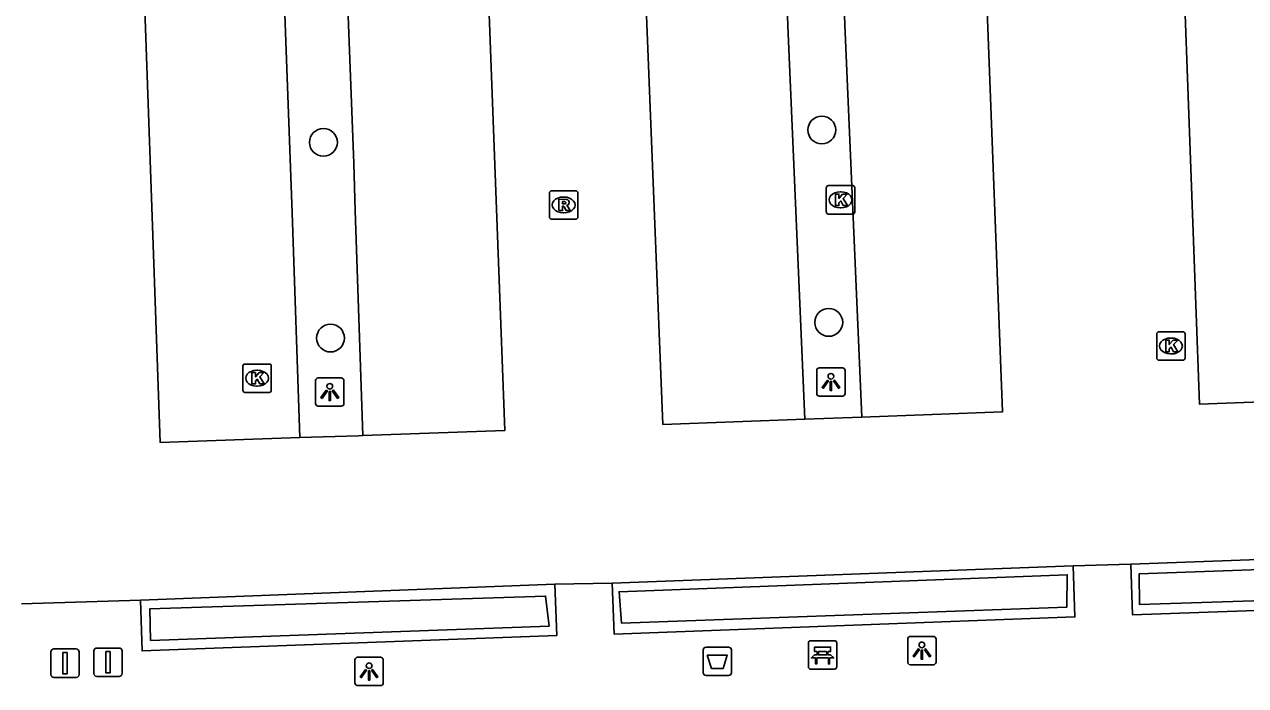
# Model space of a CAD drawing. Extents: x 160557 to 161245, y 385330 to 386505.
# Drawn here: x 161006.75 to 161049.69, y 386238.77 to 386262.03 of the extents above; entities that cross this region are included whole.
import ezdxf

# ---------------------------------------------------------------- set-up
doc = ezdxf.new("R2010")
doc.units = 0
for name, color, linetype in [('IMGEO_Afsluitpaal', 7, 'Continuous'), ('IMGEO_Afvalbak', 7, 'Continuous'), ('IMGEO_Bank', 7, 'Continuous'), ('IMGEO_Boom', 7, 'Continuous'), ('IMGEO_Haag', 7, 'Continuous'), ('IMGEO_Kolk', 7, 'Continuous'), ('IMGEO_Lichtpunt', 7, 'Continuous'), ('IMGEO_Parkeervlak_open', 7, 'Continuous'), ('IMGEO_Rijbaan_lokaal_open', 7, 'Continuous'), ('IMGEO_Rioolput', 7, 'Continuous')]:
    doc.layers.add(name, color=color, linetype=linetype)

msp = doc.modelspace()

# ---------------------------------------------------------------- linework, layer by layer
at = {"layer": 'IMGEO_Afsluitpaal'}
for p, q in [((161007.679, 386239.157), (161007.679, 386239.957)), ((161007.679, 386239.957), (161007.679, 386239.157)), ((161007.779, 386240.057), (161008.569, 386240.057)), ((161008.569, 386240.057), (161007.779, 386240.057)), ((161008.669, 386239.957), (161008.669, 386239.157)), ((161008.669, 386239.157), (161008.669, 386239.957)), ((161009.19, 386239.19), (161009.19, 386239.99)), ((161009.19, 386239.99), (161009.19, 386239.19)), ((161009.29, 386240.09), (161010.08, 386240.09)), ((161010.08, 386240.09), (161009.29, 386240.09)), ((161010.18, 386239.99), (161010.18, 386239.19)), ((161010.18, 386239.19), (161010.18, 386239.99)), ((161008.569, 386239.057), (161007.779, 386239.057)), ((161007.779, 386239.057), (161008.569, 386239.057)), ((161010.08, 386239.09), (161009.29, 386239.09)), ((161009.29, 386239.09), (161010.08, 386239.09))]:
    msp.add_line(p, q, dxfattribs=at)
for points in [[(161008.099, 386239.932), (161008.249, 386239.932), (161008.249, 386239.182), (161008.099, 386239.182), (161008.099, 386239.932)], [(161009.61, 386239.965), (161009.76, 386239.965), (161009.76, 386239.215), (161009.61, 386239.215), (161009.61, 386239.965)]]:
    msp.add_lwpolyline(points, dxfattribs=at)
for centre, start, end in [((161007.779, 386239.957), 90, 180), ((161007.779, 386239.957), 90, 180), ((161008.569, 386239.957), 0, 90), ((161008.569, 386239.957), 360, 90), ((161009.29, 386239.99), 90, 180), ((161009.29, 386239.99), 90, 180), ((161010.08, 386239.99), 0, 90), ((161010.08, 386239.99), 360, 90), ((161007.779, 386239.157), 180, 270), ((161007.779, 386239.157), 180, 270), ((161008.569, 386239.157), 270, 0), ((161008.569, 386239.157), 270, 0), ((161009.29, 386239.19), 180, 270), ((161009.29, 386239.19), 180, 270), ((161010.08, 386239.19), 270, 0), ((161010.08, 386239.19), 270, 0)]:
    msp.add_arc(centre, 0.1, start, end, dxfattribs=at)
at = {"layer": 'IMGEO_Afvalbak'}
for p, q in [((161030.618, 386239.223), (161030.618, 386240.023)), ((161030.618, 386240.023), (161030.618, 386239.223)), ((161030.718, 386240.123), (161031.508, 386240.123)), ((161031.508, 386240.123), (161030.718, 386240.123)), ((161031.608, 386240.023), (161031.608, 386239.223)), ((161031.608, 386239.223), (161031.608, 386240.023)), ((161031.508, 386239.123), (161030.718, 386239.123)), ((161030.718, 386239.123), (161031.508, 386239.123))]:
    msp.add_line(p, q, dxfattribs=at)
msp.add_lwpolyline([(161030.761, 386239.837), (161031.465, 386239.837), (161031.316, 386239.367), (161030.91, 386239.367), (161030.761, 386239.837)], dxfattribs=at)
for centre, start, end in [((161030.718, 386240.023), 90, 180), ((161030.718, 386240.023), 90, 180), ((161031.508, 386240.023), 0, 90), ((161031.508, 386240.023), 360, 90), ((161030.718, 386239.223), 180, 270), ((161030.718, 386239.223), 180, 270), ((161031.508, 386239.223), 270, 0), ((161031.508, 386239.223), 270, 0)]:
    msp.add_arc(centre, 0.1, start, end, dxfattribs=at)
at = {"layer": 'IMGEO_Bank'}
for p, q in [((161034.316, 386239.422), (161034.316, 386240.263)), ((161034.316, 386240.263), (161034.316, 386239.422)), ((161034.391, 386240.347), (161035.232, 386240.347)), ((161035.232, 386240.347), (161034.391, 386240.347)), ((161035.316, 386240.272), (161035.316, 386239.431)), ((161035.316, 386239.431), (161035.316, 386240.272)), ((161034.625, 386239.853), (161034.625, 386239.959)), ((161034.669, 386239.959), (161034.669, 386239.853)), ((161034.957, 386239.965), (161034.675, 386239.965)), ((161034.675, 386239.847), (161034.957, 386239.847)), ((161034.963, 386239.853), (161034.963, 386239.959)), ((161035.007, 386239.959), (161035.007, 386239.853)), ((161035.241, 386239.347), (161034.4, 386239.347)), ((161034.4, 386239.347), (161035.241, 386239.347)), ((161035.013, 386239.745), (161034.62, 386239.745))]:
    msp.add_line(p, q, dxfattribs=at)
for points in [[(161034.563, 386239.745), (161034.421, 386239.745), (161034.533, 386239.847), (161034.619, 386239.847)], [(161034.619, 386239.965), (161034.533, 386239.965), (161034.533, 386240.126), (161035.096, 386240.126), (161035.096, 386239.965), (161035.013, 386239.965)], [(161035.013, 386239.847), (161035.096, 386239.847), (161035.208, 386239.745), (161035.069, 386239.745)], [(161034.613, 386239.738), (161034.613, 386239.531), (161034.57, 386239.531), (161034.57, 386239.738)], [(161035.063, 386239.738), (161035.063, 386239.531), (161035.019, 386239.531), (161035.019, 386239.738)]]:
    msp.add_lwpolyline(points, dxfattribs=at)
for centre, radius, start, end in [((161034.394, 386240.269), 0.0779, 92.4484, 184.2845), ((161034.394, 386240.269), 0.0779, 92.4484, 184.2845), ((161035.238, 386240.269), 0.0779, 2.4484, 94.2845), ((161035.238, 386240.269), 0.0779, 2.4484, 94.2845), ((161034.618, 386239.958), 0.00671, 2.8957, 87.1043), ((161034.618, 386239.854), 0.00671, 272.8957, 357.1043), ((161034.675, 386239.958), 0.00671, 92.8957, 177.1043), ((161034.675, 386239.854), 0.00671, 182.8957, 267.1043), ((161034.957, 386239.958), 0.00671, 2.8957, 87.1043), ((161034.957, 386239.854), 0.00671, 272.8957, 357.1043), ((161035.014, 386239.958), 0.00671, 92.8957, 177.1043), ((161035.014, 386239.854), 0.00671, 182.8957, 267.1043), ((161034.394, 386239.425), 0.0779, 182.4484, 274.2845), ((161034.394, 386239.425), 0.0779, 182.4484, 274.2845), ((161034.563, 386239.738), 0.00671, 2.8957, 87.1043), ((161034.62, 386239.738), 0.00671, 92.8957, 177.1043), ((161035.012, 386239.738), 0.00671, 2.8957, 87.1043), ((161035.069, 386239.738), 0.00671, 92.8957, 177.1043), ((161035.238, 386239.425), 0.0779, 272.4484, 4.2845), ((161035.238, 386239.425), 0.0779, 272.4484, 4.2845)]:
    msp.add_arc(centre, radius, start, end, dxfattribs=at)
at = {"layer": 'IMGEO_Boom'}
for centre in [(161034.79, 386258.317), (161017.263, 386257.881), (161035.034, 386251.546), (161017.511, 386250.995)]:
    msp.add_circle(centre, 0.489, dxfattribs=at)
at = {"layer": 'IMGEO_Haag'}
for points in [[(161063.118, 386242.173), (161045.963, 386241.62), (161045.952, 386242.706), (161063.046, 386243.309), (161063.118, 386242.173)], [(161043.409, 386241.525), (161027.742, 386240.971), (161027.657, 386242.072), (161043.423, 386242.667), (161043.409, 386241.525)], [(161025.204, 386240.864), (161011.184, 386240.356), (161011.161, 386241.47), (161025.076, 386241.919), (161025.204, 386240.864)]]:
    msp.add_lwpolyline(points, dxfattribs=at)
at = {"layer": 'IMGEO_Kolk'}
for p, q in [((161034.948, 386255.433), (161034.948, 386256.285)), ((161035.023, 386256.359), (161035.875, 386256.359)), ((161035.436, 386256.139), (161035.461, 386256.139)), ((161035.949, 386256.285), (161035.949, 386255.433)), ((161035.875, 386255.359), (161035.023, 386255.359)), ((161035.459, 386255.579), (161035.434, 386255.579)), ((161046.567, 386250.291), (161046.567, 386251.143)), ((161046.642, 386251.217), (161047.494, 386251.217)), ((161047.055, 386250.997), (161047.08, 386250.997)), ((161047.568, 386251.143), (161047.568, 386250.291)), ((161014.503, 386250.082), (161015.355, 386250.082)), ((161047.494, 386250.217), (161046.642, 386250.217)), ((161047.078, 386250.437), (161047.053, 386250.437)), ((161014.428, 386249.156), (161014.428, 386250.008)), ((161014.916, 386249.862), (161014.941, 386249.862)), ((161015.429, 386250.008), (161015.429, 386249.156)), ((161014.939, 386249.302), (161014.914, 386249.302)), ((161015.355, 386249.082), (161014.503, 386249.082))]:
    msp.add_line(p, q, dxfattribs=at)
for points in [[(161034.948, 386255.433), (161034.948, 386256.285)], [(161035.023, 386256.359), (161035.875, 386256.359)], [(161035.949, 386256.285), (161035.949, 386255.433)], [(161035.269, 386256.059), (161035.392, 386256.059), (161035.392, 386255.908), (161035.522, 386256.059), (161035.686, 386256.059), (161035.54, 386255.908), (161035.693, 386255.659), (161035.541, 386255.659), (161035.456, 386255.823), (161035.392, 386255.756), (161035.392, 386255.659), (161035.269, 386255.659), (161035.269, 386256.059)], [(161035.875, 386255.359), (161035.023, 386255.359)], [(161046.567, 386250.291), (161046.567, 386251.143)], [(161046.642, 386251.217), (161047.494, 386251.217)], [(161047.568, 386251.143), (161047.568, 386250.291)], [(161046.888, 386250.917), (161047.011, 386250.917), (161047.011, 386250.766), (161047.141, 386250.917), (161047.305, 386250.917), (161047.159, 386250.766), (161047.312, 386250.517), (161047.16, 386250.517), (161047.075, 386250.681), (161047.011, 386250.614), (161047.011, 386250.517), (161046.888, 386250.517), (161046.888, 386250.917)], [(161014.503, 386250.082), (161015.355, 386250.082)], [(161047.494, 386250.217), (161046.642, 386250.217)], [(161014.428, 386249.156), (161014.428, 386250.008)], [(161014.749, 386249.782), (161014.872, 386249.782), (161014.872, 386249.631), (161015.002, 386249.782), (161015.166, 386249.782), (161015.02, 386249.631), (161015.173, 386249.382), (161015.021, 386249.382), (161014.936, 386249.546), (161014.872, 386249.479), (161014.872, 386249.382), (161014.749, 386249.382), (161014.749, 386249.782)], [(161015.429, 386250.008), (161015.429, 386249.156)], [(161015.355, 386249.082), (161014.503, 386249.082)]]:
    msp.add_lwpolyline(points, dxfattribs=at)
for centre, start, end in [((161035.025, 386256.283), 91.552, 178.448), ((161035.025, 386256.283), 91.552, 178.448), ((161035.873, 386256.283), 1.552, 88.448), ((161035.873, 386256.283), 1.552, 88.448), ((161035.025, 386255.435), 181.552, 268.448), ((161035.025, 386255.435), 181.552, 268.448), ((161035.873, 386255.435), 271.552, 358.448), ((161035.873, 386255.435), 271.552, 358.448), ((161046.644, 386251.141), 91.552, 178.448), ((161046.644, 386251.141), 91.552, 178.448), ((161047.492, 386251.141), 1.552, 88.448), ((161047.492, 386251.141), 1.552, 88.448), ((161014.505, 386250.006), 91.552, 178.448), ((161014.505, 386250.006), 91.552, 178.448), ((161015.353, 386250.006), 1.552, 88.448), ((161015.353, 386250.006), 1.552, 88.448), ((161046.644, 386250.293), 181.552, 268.448), ((161046.644, 386250.293), 181.552, 268.448), ((161047.492, 386250.293), 271.552, 358.448), ((161047.492, 386250.293), 271.552, 358.448), ((161014.505, 386249.158), 181.552, 268.448), ((161014.505, 386249.158), 181.552, 268.448), ((161015.353, 386249.158), 271.552, 358.448), ((161015.353, 386249.158), 271.552, 358.448)]:
    msp.add_arc(centre, 0.0765, start, end, dxfattribs=at)
for centre, major_axis, ratio, start_param, end_param in [((161035.435, 386255.859), (-0.387, 0.002), 0.722429, 4.712389, 7.853982), ((161035.46, 386255.859), (-0.39, 0.002), 0.717154, 1.570796, 4.712389), ((161047.054, 386250.717), (-0.387, 0.002), 0.722429, 4.712389, 7.853982), ((161047.079, 386250.717), (-0.39, 0.002), 0.717154, 1.570796, 4.712389), ((161014.915, 386249.582), (-0.387, 0.002), 0.722429, 4.712389, 7.853982), ((161014.94, 386249.582), (-0.39, 0.002), 0.717154, 1.570796, 4.712389)]:
    msp.add_ellipse(centre, major_axis=major_axis, ratio=ratio, start_param=start_param, end_param=end_param, dxfattribs=at)
at = {"layer": 'IMGEO_Lichtpunt'}
for p, q in [((161034.611, 386249.853), (161034.611, 386249.046)), ((161034.611, 386249.853), (161034.611, 386249.046)), ((161035.513, 386249.948), (161034.705, 386249.948)), ((161035.513, 386249.948), (161034.705, 386249.948)), ((161035.607, 386249.046), (161035.607, 386249.853)), ((161035.607, 386249.046), (161035.607, 386249.853)), ((161016.987, 386249.5), (161016.987, 386248.693)), ((161016.987, 386249.5), (161016.987, 386248.693)), ((161017.889, 386249.595), (161017.081, 386249.595)), ((161017.889, 386249.595), (161017.081, 386249.595)), ((161017.983, 386248.693), (161017.983, 386249.5)), ((161017.983, 386248.693), (161017.983, 386249.5)), ((161034.705, 386248.952), (161035.513, 386248.952)), ((161034.705, 386248.952), (161035.513, 386248.952)), ((161017.081, 386248.599), (161017.889, 386248.599)), ((161017.081, 386248.599), (161017.889, 386248.599)), ((161037.81, 386240.405), (161037.81, 386239.598)), ((161037.81, 386240.405), (161037.81, 386239.598)), ((161038.712, 386240.5), (161037.904, 386240.5)), ((161038.712, 386240.5), (161037.904, 386240.5)), ((161038.806, 386239.598), (161038.806, 386240.405)), ((161038.806, 386239.598), (161038.806, 386240.405)), ((161018.369, 386239.671), (161018.369, 386238.864)), ((161018.369, 386239.671), (161018.369, 386238.864)), ((161019.271, 386239.766), (161018.463, 386239.766)), ((161019.271, 386239.766), (161018.463, 386239.766)), ((161019.365, 386238.864), (161019.365, 386239.671)), ((161019.365, 386238.864), (161019.365, 386239.671)), ((161037.904, 386239.504), (161038.712, 386239.504)), ((161037.904, 386239.504), (161038.712, 386239.504)), ((161018.463, 386238.77), (161019.271, 386238.77)), ((161018.463, 386238.77), (161019.271, 386238.77))]:
    msp.add_line(p, q, dxfattribs=at)
for points in [[(161034.985, 386249.517), (161035.024, 386249.489), (161034.836, 386249.227), (161034.798, 386249.254), (161034.985, 386249.517)], [(161035.087, 386249.469), (161035.134, 386249.469), (161035.134, 386249.147), (161035.087, 386249.147), (161035.087, 386249.469)], [(161035.197, 386249.489), (161035.235, 386249.516), (161035.422, 386249.254), (161035.383, 386249.226), (161035.197, 386249.489)], [(161017.361, 386249.164), (161017.4, 386249.136), (161017.212, 386248.874), (161017.174, 386248.901), (161017.361, 386249.164)], [(161017.463, 386249.116), (161017.51, 386249.116), (161017.51, 386248.794), (161017.463, 386248.794), (161017.463, 386249.116)], [(161017.573, 386249.136), (161017.611, 386249.163), (161017.798, 386248.901), (161017.759, 386248.873), (161017.573, 386249.136)], [(161038.184, 386240.069), (161038.223, 386240.041), (161038.035, 386239.779), (161037.997, 386239.806), (161038.184, 386240.069)], [(161038.286, 386240.021), (161038.333, 386240.021), (161038.333, 386239.699), (161038.286, 386239.699), (161038.286, 386240.021)], [(161038.396, 386240.041), (161038.434, 386240.068), (161038.621, 386239.806), (161038.582, 386239.778), (161038.396, 386240.041)], [(161018.743, 386239.335), (161018.782, 386239.307), (161018.594, 386239.045), (161018.556, 386239.072), (161018.743, 386239.335)], [(161018.845, 386239.287), (161018.892, 386239.287), (161018.892, 386238.965), (161018.845, 386238.965), (161018.845, 386239.287)], [(161018.955, 386239.307), (161018.993, 386239.334), (161019.18, 386239.072), (161019.141, 386239.044), (161018.955, 386239.307)]]:
    msp.add_lwpolyline(points, dxfattribs=at)
for centre in [(161035.11, 386249.651), (161017.486, 386249.298), (161038.309, 386240.203), (161018.868, 386239.469)]:
    msp.add_circle(centre, 0.0994, dxfattribs=at)
for centre, start, end in [((161034.705, 386249.853), 90, 180), ((161034.705, 386249.853), 90, 180), ((161035.513, 386249.853), 0, 90), ((161035.513, 386249.853), 0, 90), ((161017.081, 386249.5), 90, 180), ((161017.081, 386249.5), 90, 180), ((161017.889, 386249.5), 0, 90), ((161017.889, 386249.5), 0, 90), ((161034.705, 386249.046), 180, 270), ((161034.705, 386249.046), 180, 270), ((161035.513, 386249.046), 270, 0), ((161035.513, 386249.046), 270, 360), ((161017.081, 386248.693), 180, 270), ((161017.081, 386248.693), 180, 270), ((161017.889, 386248.693), 270, 0), ((161017.889, 386248.693), 270, 360), ((161037.904, 386240.405), 90, 180), ((161037.904, 386240.405), 90, 180), ((161038.712, 386240.405), 0, 90), ((161038.712, 386240.405), 0, 90), ((161018.463, 386239.671), 90, 180), ((161018.463, 386239.671), 90, 180), ((161019.271, 386239.671), 0, 90), ((161019.271, 386239.671), 0, 90), ((161037.904, 386239.598), 180, 270), ((161037.904, 386239.598), 180, 270), ((161038.712, 386239.598), 270, 0), ((161038.712, 386239.598), 270, 360), ((161018.463, 386238.864), 180, 270), ((161018.463, 386238.864), 180, 270), ((161019.271, 386238.864), 270, 0), ((161019.271, 386238.864), 270, 360)]:
    msp.add_arc(centre, 0.0946, start, end, dxfattribs=at)
at = {"layer": 'IMGEO_Parkeervlak_open'}
for points in [[(161036.196, 386248.218), (161035.604, 386262.016), (161033.133, 386331.774)], [(161031.099, 386331.667), (161032.818, 386285.369), (161033.59, 386261.977), (161034.188, 386248.143)], [(161013.378, 386330.986), (161016.166, 386255.399), (161016.429, 386247.494)], [(161018.644, 386247.564), (161018.381, 386255.482), (161018.326, 386257.133), (161015.492, 386331.095)]]:
    msp.add_lwpolyline(points, dxfattribs=at)
at = {"layer": 'IMGEO_Rijbaan_lokaal_open'}
for points in [[(161049.947, 386334.82), (161045.007, 386334.629), (161045.101, 386332.213), (161045.403, 386322.919), (161046.133, 386303.84), (161046.919, 386282.927), (161047.461, 386265.264), (161048.072, 386248.672), (161053.079, 386248.863)], [(161036.196, 386248.218), (161041.148, 386248.403), (161040.528, 386264.679), (161038.067, 386332.005), (161033.133, 386331.774)], [(161018.644, 386247.564), (161023.639, 386247.743), (161022.871, 386268.329), (161020.526, 386331.276), (161015.492, 386331.095)], [(161031.099, 386331.667), (161026.141, 386331.486), (161028.556, 386264.114), (161029.203, 386247.957), (161034.188, 386248.143)], [(161013.378, 386330.986), (161008.423, 386330.803), (161010.875, 386265.549), (161011.522, 386247.321), (161016.429, 386247.494)], [(161034.188, 386248.143), (161036.196, 386248.218)], [(161016.429, 386247.494), (161018.498, 386247.559), (161018.644, 386247.564)], [(161063.306, 386243.69), (161045.657, 386243.043)], [(161045.657, 386243.043), (161045.719, 386241.253), (161063.378, 386241.885), (161063.306, 386243.69)], [(161043.633, 386242.987), (161027.415, 386242.374)], [(161027.415, 386242.374), (161027.484, 386240.579), (161043.691, 386241.186), (161043.633, 386242.987)], [(161045.657, 386243.043), (161043.633, 386242.987)], [(161027.415, 386242.374), (161025.402, 386242.334)], [(161025.402, 386242.334), (161010.826, 386241.78)], [(161010.826, 386241.78), (161010.886, 386239.988), (161025.468, 386240.533), (161025.402, 386242.334)], [(161010.826, 386241.78), (161006.644, 386241.64)]]:
    msp.add_lwpolyline(points, dxfattribs=at)
at = {"layer": 'IMGEO_Rioolput'}
for p, q in [((161025.209, 386255.252), (161025.209, 386256.104)), ((161025.284, 386256.178), (161026.136, 386256.178)), ((161026.21, 386256.104), (161026.21, 386255.252)), ((161025.697, 386255.958), (161025.722, 386255.958)), ((161025.72, 386255.398), (161025.695, 386255.398)), ((161026.136, 386255.178), (161025.284, 386255.178))]:
    msp.add_line(p, q, dxfattribs=at)
for points in [[(161025.209, 386255.252), (161025.209, 386256.104)], [(161025.284, 386256.178), (161026.136, 386256.178)], [(161026.21, 386256.104), (161026.21, 386255.252)], [(161025.798, 386255.876), (161025.546, 386255.878), (161025.546, 386255.478)], [(161025.724, 386255.797), (161025.67, 386255.797), (161025.67, 386255.716)], [(161025.67, 386255.716), (161025.722, 386255.716)], [(161025.546, 386255.478), (161025.67, 386255.478), (161025.67, 386255.64), (161025.681, 386255.64)], [(161025.728, 386255.611), (161025.799, 386255.478), (161025.939, 386255.478), (161025.874, 386255.604)], [(161026.136, 386255.178), (161025.284, 386255.178)]]:
    msp.add_lwpolyline(points, dxfattribs=at)
for centre, radius, start, end in [((161025.286, 386256.102), 0.0765, 91.552, 178.448), ((161025.286, 386256.102), 0.0765, 91.552, 178.448), ((161026.134, 386256.102), 0.0765, 1.552, 88.448), ((161026.134, 386256.102), 0.0765, 1.552, 88.448), ((161025.706, 386255.905), 0.19, 274.7715, 282.9687), ((161025.73, 386255.701), 0.0964, 77.0061, 93.1865), ((161025.744, 386255.758), 0.0378, 276.6634, 79.6772), ((161025.797, 386255.766), 0.109, 350.3612, 89.416), ((161025.795, 386255.766), 0.112, 277.5842, 350.9817), ((161025.286, 386255.254), 0.0765, 181.552, 268.448), ((161025.286, 386255.254), 0.0765, 181.552, 268.448), ((161025.68, 386255.587), 0.0533, 26.0293, 88.6989), ((161025.779, 386255.551), 0.108, 29.5134, 73.7905), ((161026.134, 386255.254), 0.0765, 271.552, 358.448), ((161026.134, 386255.254), 0.0765, 271.552, 358.448)]:
    msp.add_arc(centre, radius, start, end, dxfattribs=at)
for centre, major_axis, ratio, start_param, end_param in [((161025.696, 386255.678), (-0.387, 0.002), 0.722429, 4.712389, 7.853982), ((161025.721, 386255.678), (-0.39, 0.002), 0.717154, 1.570796, 4.712389)]:
    msp.add_ellipse(centre, major_axis=major_axis, ratio=ratio, start_param=start_param, end_param=end_param, dxfattribs=at)

doc.saveas('drawing.dxf')
